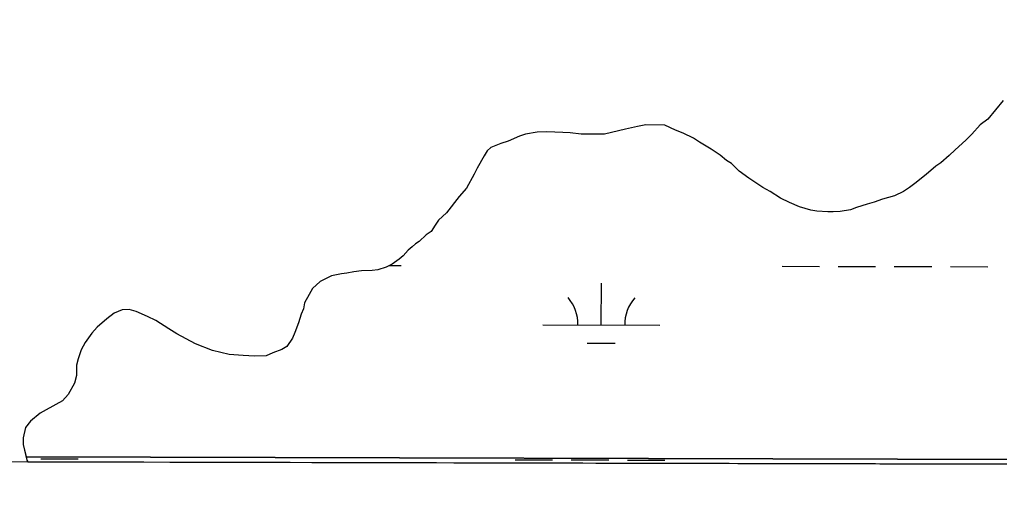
# Model space of a CAD drawing. Extents: x 3180038 to 3217926, y 922069 to 947485.
# Drawn here: x 3196378 to 3197216, y 927448 to 927870 of the extents above; entities that cross this region are included whole.
import ezdxf

# ---------------------------------------------------------------- set-up
doc = ezdxf.new("R2010")
doc.units = 0
for name, color, linetype in [('V-GRID-FRAM', 7, 'Continuous'), ('V-SITE-VEGE', 7, 'Continuous'), ('V-WETL-SWMP', 7, 'Continuous')]:
    doc.layers.add(name, color=color, linetype=linetype)

msp = doc.modelspace()

# ---------------------------------------------------------------- linework, layer by layer
at = {"layer": 'V-GRID-FRAM'}
msp.add_lwpolyline([(3184312.66, 945707.93), (3215616.62, 945637.36), (3215583.55, 927448.12), (3184263.71, 927518.73), (3184312.66, 945707.93)], dxfattribs=at)
at = {"layer": 'V-SITE-VEGE'}
for p, q in [((3197219.28, 927800.78), (3197206.01, 927784.69)), ((3197206.01, 927784.69), (3197199.61, 927780.05)), ((3196896.05, 927776.15), (3196878.17, 927771.99)), ((3196906.26, 927778.64), (3196896.05, 927776.15)), ((3196913.5, 927779.88), (3196906.26, 927778.64)), ((3196929.65, 927779.79), (3196913.5, 927779.88)), ((3196938.98, 927775.49), (3196929.65, 927779.79)), ((3196945.34, 927772.91), (3196938.98, 927775.49)), ((3197199.61, 927780.05), (3197192.34, 927772.01)), ((3196795.66, 927766.05), (3196789.28, 927763.96)), ((3196805.46, 927770.25), (3196795.66, 927766.05)), ((3196810.57, 927771.93), (3196805.46, 927770.25)), ((3196820.36, 927773.57), (3196810.57, 927771.93)), ((3196828.86, 927773.95), (3196820.36, 927773.57)), ((3196842.47, 927773.46), (3196828.86, 927773.95)), ((3196848.84, 927773), (3196842.47, 927773.46)), ((3196858.19, 927772.1), (3196848.84, 927773)), ((3196878.17, 927771.99), (3196858.19, 927772.1)), ((3196954.25, 927768.61), (3196945.34, 927772.91)), ((3196959.33, 927765.18), (3196954.25, 927768.61)), ((3197187.21, 927766.94), (3197178.24, 927758.48)), ((3197192.34, 927772.01), (3197187.21, 927766.94)), ((3196777.76, 927757.65), (3196775.19, 927753.41)), ((3196780.75, 927760.61), (3196777.76, 927757.65)), ((3196789.28, 927763.96), (3196780.75, 927760.61)), ((3196969.5, 927759.17), (3196959.33, 927765.18)), ((3196977.13, 927754.03), (3196969.5, 927759.17)), ((3197178.24, 927758.48), (3197173.11, 927753.84)), ((3196775.19, 927753.41), (3196769.18, 927742.81)), ((3196982.63, 927749.33), (3196977.13, 927754.03)), ((3196986.87, 927746.75), (3196982.63, 927749.33)), ((3197173.11, 927753.84), (3197165.85, 927747.5)), ((3196769.18, 927742.81), (3196766.6, 927737.73)), ((3196993.21, 927740.34), (3196986.87, 927746.75)), ((3197161.59, 927744.54), (3197153.47, 927737.36)), ((3197165.85, 927747.5), (3197161.59, 927744.54)), ((3196766.6, 927737.73), (3196760.16, 927725.86)), ((3197001.68, 927734.34), (3196993.21, 927740.34)), ((3197013.54, 927726.2), (3197001.68, 927734.34)), ((3197153.47, 927737.36), (3197143.65, 927729.76)), ((3196760.16, 927725.86), (3196753.75, 927718.66)), ((3197019.9, 927722.77), (3197013.54, 927726.2)), ((3197138.95, 927726.38), (3197133.83, 927723.01)), ((3197143.65, 927729.76), (3197138.95, 927726.38)), ((3196753.75, 927718.66), (3196743.04, 927704.69)), ((3197028.8, 927717.19), (3197019.9, 927722.77)), ((3197036.43, 927713.33), (3197028.8, 927717.19)), ((3197115.94, 927716.3), (3197108.7, 927713.79)), ((3197126.16, 927719.22), (3197115.94, 927716.3)), ((3197133.83, 927723.01), (3197126.16, 927719.22)), ((3197044.91, 927709.88), (3197036.43, 927713.33)), ((3197054.67, 927706.85), (3197044.91, 927709.88)), ((3197093.8, 927709.2), (3197088.69, 927707.1)), ((3197102.74, 927712.12), (3197093.8, 927709.2)), ((3197108.7, 927713.79), (3197102.74, 927712.12)), ((3196743.04, 927704.69), (3196736.21, 927698.35)), ((3197059.77, 927705.98), (3197054.67, 927706.85)), ((3197069.12, 927705.5), (3197059.77, 927705.98)), ((3197073.8, 927705.48), (3197069.12, 927705.5)), ((3197079.75, 927705.87), (3197073.8, 927705.48)), ((3197088.69, 927707.1), (3197079.75, 927705.87)), ((3196733.21, 927694.12), (3196729.78, 927688.61)), ((3196736.21, 927698.35), (3196733.21, 927694.12)), ((3196725.51, 927685.65), (3196719.53, 927680.16)), ((3196729.78, 927688.61), (3196725.51, 927685.65)), ((3196713.56, 927675.51), (3196710.14, 927672.56)), ((3196716.54, 927678.05), (3196713.56, 927675.51)), ((3196719.53, 927680.16), (3196716.54, 927678.05)), ((3196705.86, 927667.9), (3196702.45, 927664.95)), ((3196710.14, 927672.56), (3196705.86, 927667.9)), ((3196691.35, 927658.2), (3196684.11, 927655.69)), ((3196696.47, 927660.73), (3196691.35, 927658.2)), ((3196702.45, 927664.95), (3196696.47, 927660.73)), ((3196644.55, 927650.8), (3196639.86, 927648.28)), ((3196653.06, 927652.46), (3196644.55, 927650.8)), ((3196657.74, 927652.85), (3196653.06, 927652.46)), ((3196663.7, 927654.1), (3196657.74, 927652.85)), ((3196670.08, 927654.92), (3196663.7, 927654.1)), ((3196679.44, 927655.29), (3196670.08, 927654.92)), ((3196684.11, 927655.69), (3196679.44, 927655.29)), ((3196634.75, 927645.75), (3196628.34, 927639.83)), ((3196639.86, 927648.28), (3196634.75, 927645.75)), ((3196625.33, 927634.75), (3196621.47, 927627.54)), ((3196628.34, 927639.83), (3196625.33, 927634.75)), ((3196621.47, 927627.54), (3196620.59, 927622.44)), ((3196458.6, 927618.63), (3196452.2, 927613.99)), ((3196465.42, 927621.57), (3196458.6, 927618.63)), ((3196471.37, 927621.97), (3196465.42, 927621.57)), ((3196477.31, 927620.24), (3196471.37, 927621.97)), ((3196487.07, 927615.93), (3196477.31, 927620.24)), ((3196494.28, 927612.49), (3196487.07, 927615.93)), ((3196618.44, 927617.78), (3196616.28, 927610.57)), ((3196620.59, 927622.44), (3196618.44, 927617.78)), ((3196444.08, 927606.81), (3196439.38, 927601.73)), ((3196452.2, 927613.99), (3196444.08, 927606.81)), ((3196505.29, 927605.21), (3196494.28, 927612.49)), ((3196616.28, 927610.57), (3196613.26, 927602.08)), ((3196439.38, 927601.73), (3196433.81, 927593.68)), ((3196512.07, 927600.92), (3196505.29, 927605.21)), ((3196528.18, 927592.33), (3196512.07, 927600.92)), ((3196613.26, 927602.08), (3196611.11, 927597.41)), ((3196433.81, 927593.68), (3196430.37, 927587.32)), ((3196542.6, 927586.72), (3196528.18, 927592.33)), ((3196606.39, 927590.21), (3196602.13, 927587.68)), ((3196611.11, 927597.41), (3196606.39, 927590.21)), ((3196430.37, 927587.32), (3196427.78, 927579.69)), ((3196557.04, 927583.25), (3196542.6, 927586.72)), ((3196568.94, 927582.33), (3196557.04, 927583.25)), ((3196578.71, 927581.86), (3196568.94, 927582.33)), ((3196588.49, 927582.23), (3196578.71, 927581.86)), ((3196594.46, 927584.75), (3196588.49, 927582.23)), ((3196602.13, 927587.68), (3196594.46, 927584.75)), ((3196426.48, 927574.17), (3196426.43, 927565.24)), ((3196427.78, 927579.69), (3196426.48, 927574.17)), ((3196426.43, 927565.24), (3196424.7, 927558.87)), ((3196424.7, 927558.87), (3196419.12, 927549.12)), ((3196419.12, 927549.12), (3196414.41, 927543.62)), ((3196414.41, 927543.62), (3196400.34, 927536.04)), ((3196395.22, 927533.1), (3196387.11, 927526.34)), ((3196400.34, 927536.04), (3196395.22, 927533.1)), ((3196387.11, 927526.34), (3196382.83, 927520.83)), ((3196382.83, 927520.83), (3196380.66, 927511.92)), ((3196380.66, 927511.92), (3196380.63, 927506.39)), ((3196380.63, 927506.39), (3196383.26, 927495.6)), ((3198136.7, 927491.26), (3196383.26, 927495.6)), ((3196383.26, 927495.6), (3196383.96, 927492.77)), ((3196383.26, 927495.6), (3198136.7, 927491.26)), ((3196383.96, 927492.77), (3196384.85, 927491.41)), ((3196384.85, 927491.41), (3198134.74, 927487.46))]:
    msp.add_line(p, q, dxfattribs=at)
at = {"layer": 'V-WETL-SWMP'}
for p, q in [((3196694.26, 927659.63), (3196704.18, 927659.61)), ((3197030.09, 927658.88), (3197062.09, 927658.8)), ((3197078.09, 927658.77), (3197110.09, 927658.7)), ((3197126.09, 927658.66), (3197158.09, 927658.59)), ((3197174.09, 927658.55), (3197206.09, 927658.48)), ((3196875.38, 927608.48), (3196875.46, 927644.48)), ((3196825.38, 927608.6), (3196925.38, 927608.37)), ((3196863.35, 927593.08), (3196887.35, 927593.03)), ((3196395.81, 927494.13), (3196427.81, 927494.06)), ((3196801.71, 927493.22), (3196833.71, 927493.15)), ((3196849.71, 927493.11), (3196881.71, 927493.04)), ((3196897.71, 927493), (3196929.71, 927492.93))]:
    msp.add_line(p, q, dxfattribs=at)
for points in [[(3197219.28, 927800.78), (3197206.01, 927784.69), (3197199.61, 927780.05), (3197192.34, 927772.01), (3197187.21, 927766.94), (3197178.24, 927758.48), (3197173.11, 927753.83), (3197165.85, 927747.5), (3197161.58, 927744.54), (3197153.47, 927737.36), (3197143.65, 927729.76), (3197138.95, 927726.38), (3197133.83, 927723.01), (3197126.16, 927719.22), (3197115.94, 927716.3), (3197108.7, 927713.79), (3197102.74, 927712.12), (3197093.8, 927709.19), (3197088.69, 927707.1), (3197079.75, 927705.87), (3197073.8, 927705.48), (3197069.12, 927705.5), (3197059.77, 927705.98), (3197054.67, 927706.85), (3197044.91, 927709.88), (3197036.43, 927713.33), (3197028.8, 927717.19), (3197019.9, 927722.77), (3197013.54, 927726.2), (3197001.68, 927734.34), (3196993.21, 927740.34), (3196986.87, 927746.75), (3196982.63, 927749.33), (3196977.13, 927754.03), (3196969.5, 927759.17), (3196959.33, 927765.18), (3196954.25, 927768.61), (3196945.34, 927772.91), (3196938.98, 927775.49), (3196929.65, 927779.79), (3196913.5, 927779.88), (3196906.26, 927778.64), (3196896.05, 927776.15), (3196878.17, 927771.99), (3196858.19, 927772.1), (3196848.84, 927773), (3196842.47, 927773.46), (3196828.86, 927773.95), (3196820.36, 927773.57), (3196810.57, 927771.93), (3196805.46, 927770.25), (3196795.66, 927766.05), (3196789.28, 927763.96), (3196780.75, 927760.61), (3196777.76, 927757.65), (3196775.19, 927753.41), (3196769.18, 927742.81), (3196766.6, 927737.73), (3196760.16, 927725.86), (3196753.75, 927718.66), (3196743.04, 927704.69), (3196736.21, 927698.35), (3196733.21, 927694.12), (3196729.78, 927688.61), (3196725.51, 927685.65), (3196719.53, 927680.16), (3196716.54, 927678.05), (3196713.56, 927675.51), (3196710.14, 927672.56), (3196705.86, 927667.9), (3196702.45, 927664.95), (3196696.47, 927660.73), (3196691.35, 927658.2), (3196684.11, 927655.69), (3196679.44, 927655.29), (3196670.08, 927654.92), (3196663.7, 927654.1), (3196657.74, 927652.86), (3196653.06, 927652.46), (3196644.55, 927650.8), (3196639.86, 927648.27), (3196634.75, 927645.75), (3196628.34, 927639.83), (3196625.33, 927634.75), (3196621.47, 927627.54), (3196620.59, 927622.44), (3196618.44, 927617.78), (3196616.28, 927610.56), (3196613.26, 927602.08), (3196611.11, 927597.41), (3196606.39, 927590.21), (3196602.13, 927587.68), (3196594.46, 927584.75), (3196588.49, 927582.23), (3196578.71, 927581.86), (3196568.94, 927582.33), (3196557.04, 927583.25), (3196542.6, 927586.73), (3196528.18, 927592.33), (3196512.07, 927600.92), (3196505.29, 927605.21), (3196494.28, 927612.49), (3196487.07, 927615.93), (3196477.31, 927620.23), (3196471.37, 927621.97), (3196465.42, 927621.57), (3196458.6, 927618.63), (3196452.2, 927613.99), (3196444.08, 927606.81), (3196439.38, 927601.73), (3196433.81, 927593.68), (3196430.37, 927587.33), (3196427.78, 927579.69), (3196426.48, 927574.17), (3196426.43, 927565.24), (3196424.7, 927558.87), (3196419.12, 927549.12), (3196414.41, 927543.62), (3196400.34, 927536.04), (3196395.22, 927533.1), (3196387.11, 927526.34), (3196382.83, 927520.83), (3196380.66, 927511.92), (3196380.63, 927506.39), (3196383.96, 927492.77), (3196384.85, 927491.41)], [(3196384.85, 927491.41), (3197438.97, 927489.03)]]:
    msp.add_lwpolyline(points, dxfattribs=at)
for centre, start, end in [((3196820.14, 927609.08), 359.09901, 40.64267), ((3196930.63, 927608.83), 139.09901, 180.64267)]:
    msp.add_arc(centre, 35.25, start, end, dxfattribs=at)

doc.saveas('drawing.dxf')
